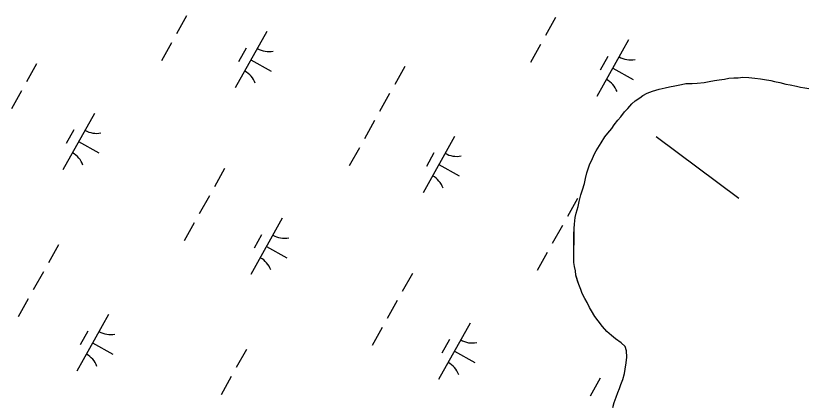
# Model space of a CAD drawing. Extents: x 3923531 to 3943530, y 207391 to 229799.
# Drawn here: x 3934400 to 3935013, y 214695 to 214995 of the extents above; entities that cross this region are included whole.
import ezdxf

# ---------------------------------------------------------------- set-up
doc = ezdxf.new("R2010")
doc.units = 0
for name, color, linetype in [('V-LEVE-TOET', 7, 'Continuous'), ('V-TOPO-SHOR', 7, 'Continuous'), ('V-WETL-SWMP', 7, 'Continuous')]:
    doc.layers.add(name, color=color, linetype=linetype)

msp = doc.modelspace()

# ---------------------------------------------------------------- linework, layer by layer
at = {"layer": 'V-LEVE-TOET'}
msp.add_line((3934959.42, 214853.3), (3934895.34, 214901.2), dxfattribs=at)
at = {"layer": 'V-TOPO-SHOR'}
for points in [[(3934847.39, 214887.46), (3934849, 214890.21), (3934852.83, 214896.49), (3934855.64, 214901.01), (3934858.04, 214903.94), (3934861.25, 214907.62), (3934862.94, 214910.33), (3934865.78, 214913.98), (3934868.19, 214916.64), (3934871, 214920.52), (3934873.4, 214923.14), (3934876.59, 214926.62), (3934879.19, 214928.89), (3934882.77, 214931.3), (3934885.17, 214933.17), (3934888.35, 214934.99), (3934892.51, 214936.53), (3934897.67, 214938.05), (3934902.42, 214938.99), (3934905.79, 214939.74), (3934909.95, 214940.68), (3934915.1, 214941.61), (3934918.27, 214942.37), (3934923.21, 214942.31), (3934926.97, 214942.67), (3934932.51, 214943.2), (3934936.47, 214943.95), (3934940.62, 214944.69), (3934943.99, 214945.25), (3934948.34, 214945.8), (3934951.52, 214946.55), (3934955.47, 214946.7), (3934958.83, 214946.86), (3934962.39, 214947.22), (3934966.93, 214946.97), (3934971.67, 214946.53), (3934976.02, 214946.08), (3934979.17, 214945.46), (3934983.91, 214944.81), (3934986.86, 214943.99), (3934991, 214943.15), (3934995.73, 214941.91), (3934998.89, 214941.28), (3935003.82, 214940.44), (3935006.97, 214939.62), (3935010.32, 214938.98), (3935013.48, 214938.55)], [(3934861.84, 214691.65), (3934863.06, 214695.4), (3934864.49, 214699.53), (3934865.72, 214703.27), (3934867.14, 214706.42), (3934868.16, 214709.37), (3934869.58, 214713.31), (3934870.82, 214717.84), (3934871.45, 214721.39), (3934872.29, 214726.12), (3934872.74, 214730.67), (3934872.59, 214735.41), (3934871.44, 214738.78), (3934868.32, 214741.78), (3934864, 214744.79), (3934860.87, 214747.4), (3934857.34, 214750.4), (3934853.83, 214754.19), (3934850.52, 214758.58), (3934847.99, 214762.16), (3934845.47, 214766.54), (3934843.91, 214769.12), (3934841.98, 214772.9), (3934840.23, 214775.88), (3934838.3, 214779.86), (3934837.15, 214783.03), (3934835.61, 214786.8), (3934834.66, 214789.78), (3934833.32, 214793.94), (3934832.96, 214797.3), (3934832.21, 214800.87), (3934831.65, 214803.84), (3934831.7, 214808.58), (3934831.74, 214812.34), (3934831.79, 214816.29), (3934831.85, 214821.82), (3934831.89, 214825.58), (3934831.94, 214830.12), (3934832.17, 214833.48), (3934832.82, 214838.61), (3934833.65, 214841.96), (3934835.09, 214847.08), (3934835.92, 214851.03), (3934837.16, 214856.15), (3934838.39, 214860.09), (3934840.03, 214865.01), (3934840.86, 214868.76), (3934841.9, 214873.29), (3934842.92, 214876.44), (3934844.15, 214880.18), (3934845.56, 214883.13), (3934847.39, 214887.46)]]:
    msp.add_lwpolyline(points, dxfattribs=at)
at = {"layer": 'V-WETL-SWMP'}
for p, q in [((3934532.48, 214994.76), (3934524.67, 214980.79)), ((3934817.67, 214993.51), (3934809.87, 214979.54)), ((3934594.44, 214982.57), (3934570.05, 214938.92)), ((3934520.77, 214973.81), (3934512.97, 214959.84)), ((3934874.06, 214976.1), (3934849.67, 214932.45)), ((3934578.43, 214969.75), (3934572.58, 214959.27)), ((3934805.97, 214972.56), (3934798.16, 214958.59)), ((3934582.24, 214960.75), (3934597.96, 214951.97)), ((3934858.05, 214963.27), (3934852.2, 214952.8)), ((3934416.56, 214957.63), (3934408.75, 214943.66)), ((3934701.1, 214955.54), (3934693.3, 214941.57)), ((3934861.86, 214954.27), (3934877.58, 214945.49)), ((3934915.1, 214941.61), (3934918.27, 214942.37)), ((3934918.27, 214942.37), (3934923.21, 214942.31)), ((3934923.21, 214942.31), (3934926.97, 214942.67)), ((3934926.97, 214942.67), (3934932.51, 214943.2)), ((3934932.51, 214943.2), (3934936.47, 214943.95)), ((3934936.47, 214943.95), (3934940.62, 214944.69)), ((3934940.62, 214944.69), (3934943.99, 214945.25)), ((3934943.99, 214945.25), (3934948.34, 214945.79)), ((3934948.34, 214945.79), (3934951.52, 214946.55)), ((3934951.52, 214946.55), (3934955.47, 214946.7)), ((3934955.47, 214946.7), (3934958.83, 214946.86)), ((3934958.83, 214946.86), (3934962.39, 214947.22)), ((3934962.39, 214947.22), (3934966.93, 214946.97)), ((3934966.93, 214946.97), (3934971.67, 214946.52)), ((3934971.67, 214946.52), (3934976.02, 214946.08)), ((3934976.02, 214946.08), (3934979.17, 214945.45)), ((3934979.17, 214945.45), (3934983.91, 214944.81)), ((3934983.91, 214944.81), (3934986.86, 214943.99)), ((3934986.86, 214943.99), (3934991, 214943.15)), ((3934991, 214943.15), (3934995.73, 214941.91)), ((3934404.85, 214936.68), (3934397.05, 214922.71)), ((3934888.35, 214934.99), (3934892.51, 214936.53)), ((3934892.51, 214936.53), (3934897.67, 214938.05)), ((3934897.67, 214938.05), (3934902.42, 214938.99)), ((3934902.42, 214938.99), (3934905.79, 214939.74)), ((3934905.79, 214939.74), (3934909.95, 214940.68)), ((3934909.95, 214940.68), (3934915.1, 214941.61)), ((3934995.73, 214941.91), (3934998.89, 214941.28)), ((3934998.89, 214941.28), (3935003.82, 214940.44)), ((3935003.82, 214940.44), (3935006.97, 214939.61)), ((3935006.97, 214939.61), (3935010.32, 214938.98)), ((3935010.32, 214938.98), (3935013.48, 214938.55)), ((3934689.39, 214934.59), (3934681.59, 214920.62)), ((3934879.19, 214928.89), (3934882.77, 214931.3)), ((3934882.77, 214931.3), (3934885.16, 214933.17)), ((3934885.16, 214933.17), (3934888.35, 214934.99)), ((3934873.39, 214923.14), (3934876.59, 214926.62)), ((3934876.59, 214926.62), (3934879.19, 214928.89)), ((3934461.24, 214919.26), (3934436.85, 214875.61)), ((3934868.18, 214916.64), (3934870.99, 214920.52)), ((3934870.99, 214920.52), (3934873.39, 214923.14)), ((3934677.69, 214913.64), (3934669.89, 214899.67)), ((3934862.94, 214910.33), (3934865.78, 214913.98)), ((3934865.78, 214913.98), (3934868.18, 214916.64)), ((3934445.23, 214906.44), (3934439.38, 214895.96)), ((3934858.04, 214903.94), (3934861.25, 214907.62)), ((3934861.25, 214907.62), (3934862.94, 214910.33)), ((3934739.65, 214901.45), (3934715.26, 214857.8)), ((3934852.83, 214896.49), (3934855.64, 214901.01)), ((3934855.64, 214901.01), (3934858.04, 214903.94)), ((3934449.04, 214897.44), (3934464.76, 214888.66)), ((3934849, 214890.21), (3934852.83, 214896.49)), ((3934665.98, 214892.69), (3934658.18, 214878.72)), ((3934723.65, 214888.63), (3934717.79, 214878.15)), ((3934845.56, 214883.13), (3934847.39, 214887.46)), ((3934847.39, 214887.46), (3934849, 214890.21)), ((3934844.15, 214880.18), (3934845.56, 214883.13)), ((3934561.77, 214876.5), (3934553.97, 214862.53)), ((3934727.46, 214879.62), (3934743.17, 214870.85)), ((3934841.9, 214873.29), (3934842.92, 214876.44)), ((3934842.92, 214876.44), (3934844.15, 214880.18)), ((3934840.03, 214865.01), (3934840.86, 214868.76)), ((3934840.86, 214868.76), (3934841.9, 214873.29)), ((3934838.39, 214860.09), (3934840.03, 214865.01)), ((3934837.16, 214856.15), (3934838.39, 214860.09)), ((3934838.52, 214860.46), (3934838.51, 214860.45)), ((3934550.07, 214855.55), (3934542.26, 214841.58)), ((3934834.61, 214853.47), (3934826.81, 214839.5)), ((3934835.09, 214847.08), (3934835.92, 214851.03)), ((3934835.92, 214851.03), (3934837.16, 214856.15)), ((3934833.65, 214841.96), (3934835.09, 214847.08)), ((3934606.45, 214838.14), (3934582.06, 214794.49)), ((3934832.17, 214833.48), (3934832.82, 214838.61)), ((3934832.82, 214838.61), (3934833.65, 214841.96)), ((3934538.36, 214834.6), (3934530.56, 214820.63)), ((3934822.9, 214832.51), (3934815.1, 214818.55)), ((3934831.94, 214830.12), (3934832.17, 214833.48)), ((3934831.65, 214803.84), (3934831.94, 214830.12)), ((3934590.45, 214825.31), (3934584.59, 214814.84)), ((3934433.49, 214817.58), (3934425.69, 214803.61)), ((3934594.26, 214816.31), (3934609.97, 214807.53)), ((3934811.2, 214811.56), (3934803.4, 214797.59)), ((3934832.21, 214800.87), (3934831.65, 214803.84)), ((3934421.79, 214796.63), (3934413.99, 214782.66)), ((3934706.98, 214795.38), (3934699.18, 214781.41)), ((3934832.96, 214797.3), (3934832.21, 214800.87)), ((3934833.32, 214793.94), (3934832.96, 214797.3)), ((3934835.61, 214786.8), (3934833.32, 214793.94)), ((3934837.15, 214783.03), (3934835.61, 214786.8)), ((3934838.3, 214779.86), (3934837.15, 214783.03)), ((3934840.23, 214775.88), (3934838.3, 214779.86)), ((3934410.08, 214775.68), (3934402.28, 214761.71)), ((3934695.28, 214774.43), (3934687.48, 214760.46)), ((3934841.98, 214772.9), (3934840.23, 214775.88)), ((3934843.91, 214769.12), (3934841.98, 214772.9)), ((3934845.47, 214766.54), (3934843.91, 214769.12)), ((3934847.99, 214762.16), (3934845.47, 214766.54)), ((3934472.04, 214763.49), (3934447.66, 214719.84)), ((3934850.52, 214758.58), (3934847.99, 214762.16)), ((3934853.83, 214754.19), (3934850.52, 214758.58)), ((3934683.57, 214753.47), (3934675.77, 214739.51)), ((3934751.66, 214757.01), (3934727.28, 214713.36)), ((3934857.34, 214750.4), (3934853.83, 214754.19)), ((3934456.04, 214750.67), (3934450.19, 214740.19)), ((3934860.87, 214747.4), (3934857.34, 214750.4)), ((3934864, 214744.79), (3934860.87, 214747.4)), ((3934459.85, 214741.66), (3934475.56, 214732.89)), ((3934735.66, 214744.19), (3934729.81, 214733.71)), ((3934868.31, 214741.78), (3934864, 214744.79)), ((3934871.44, 214738.78), (3934868.31, 214741.78)), ((3934578.71, 214736.46), (3934570.9, 214722.49)), ((3934739.47, 214735.19), (3934755.18, 214726.41)), ((3934872.59, 214735.41), (3934871.44, 214738.78)), ((3934872.74, 214730.66), (3934872.59, 214735.41)), ((3934872.29, 214726.12), (3934872.74, 214730.66)), ((3934870.82, 214717.84), (3934872.29, 214726.12)), ((3934869.58, 214713.31), (3934870.82, 214717.84)), ((3934567, 214715.51), (3934559.2, 214701.54)), ((3934852.2, 214714.25), (3934844.39, 214700.29)), ((3934868.16, 214709.37), (3934869.58, 214713.31)), ((3934865.72, 214703.27), (3934867.14, 214706.42)), ((3934867.14, 214706.42), (3934868.16, 214709.37)), ((3934863.06, 214695.4), (3934864.49, 214699.53)), ((3934864.49, 214699.53), (3934865.72, 214703.27)), ((3934861.83, 214691.65), (3934863.06, 214695.4))]:
    msp.add_line(p, q, dxfattribs=at)
for centre, start, end in [((3934595.92, 214984.75), 240.03808, 281.58174), ((3934875.54, 214978.27), 240.03808, 281.58174), ((3934568.98, 214936.52), 20.03808, 61.58174), ((3934848.6, 214930.04), 20.03808, 61.58174), ((3934462.72, 214921.43), 240.03808, 281.58174), ((3934435.78, 214873.21), 20.03808, 61.58174), ((3934741.14, 214903.62), 240.03808, 281.58174), ((3934714.19, 214855.4), 20.03808, 61.58174), ((3934607.93, 214840.31), 240.03808, 281.58174), ((3934580.99, 214792.08), 20.03808, 61.58174), ((3934473.53, 214765.66), 240.03808, 281.58174), ((3934753.15, 214759.19), 240.03808, 281.58174), ((3934446.59, 214717.44), 20.03808, 61.58174), ((3934726.21, 214710.96), 20.03808, 61.58174)]:
    msp.add_arc(centre, 17.62, start, end, dxfattribs=at)

doc.saveas('drawing.dxf')
